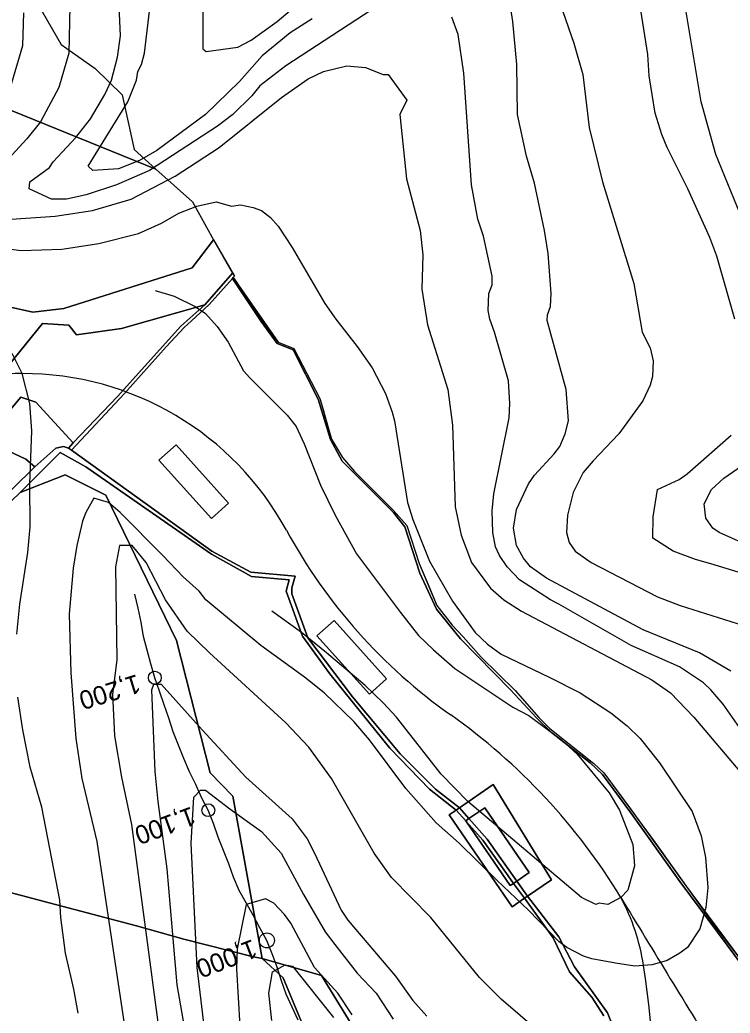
# Model space of a CAD drawing. Extents: x -510989 to -501240, y -1184665 to -1176089.
# Drawn here: x -504366 to -503869, y -1179772 to -1179078 of the extents above; entities that cross this region are included whole.
import ezdxf

# ---------------------------------------------------------------- set-up
doc = ezdxf.new("R2010")
doc.units = 0
for name, color, linetype in [('lesni_pozemek', 7, 'Continuous'), ('NAVRH_rozvodnice', 7, 'Continuous'), ('ostatni_plocha_x_ostatni_komunikace', 7, 'Continuous'), ('ostatni_plocha_x_sportoviste_a_rekr_plocha', 7, 'Continuous'), ('popis', 7, 'Continuous'), ('STAV_povodi', 7, 'Continuous'), ('trasovani_toku', 7, 'Continuous'), ('vrstevnice_01', 7, 'Continuous'), ('vrstevnice_02', 7, 'Continuous'), ('vrstevnice_03', 7, 'Continuous'), ('zastavena_plocha_a_nadvori', 7, 'Continuous')]:
    doc.layers.add(name, color=color, linetype=linetype)

msp = doc.modelspace()

# ---------------------------------------------------------------- linework, layer by layer
at = {"layer": 'lesni_pozemek'}
for points in [[(-504439.12, -1178934.21), (-504434.12, -1178939.08), (-504421.85, -1178944.45), (-504403.18, -1178964.76), (-504384.42, -1178968.41), (-504368.17, -1178997.32), (-504363.76, -1179048.06), (-504336.67, -1179095.02), (-504313, -1179111.77), (-504294.07, -1179130.31), (-504285.83, -1179168.48), (-504270.62, -1179182.1), (-504409.76, -1179125.75), (-504407.77, -1179114.72), (-504409.36, -1179098.39), (-504413.61, -1179076.89), (-504413.41, -1179048.55), (-504430.1, -1178983.95)], [(-504331.32, -1179291.16), (-504326.01, -1179297.93), (-504294.56, -1179293.42), (-504236.33, -1179276.97), (-504253.19, -1179291.84), (-504297.3, -1179340.9), (-504328.38, -1179373.29), (-504354.37, -1179345), (-504364.86, -1179341.41), (-504385.56, -1179365.71), (-504400.69, -1179352.3), (-504349.77, -1179290.1)], [(-504461.78, -1179354.04), (-504447.71, -1179359.61), (-504421.65, -1179381.24), (-504412.32, -1179383.22), (-504397.58, -1179379.77), (-504390.88, -1179374.26), (-504373.79, -1179378.9), (-504361.52, -1179384.67), (-504355.21, -1179390.12), (-504370.42, -1179405.22), (-504394.49, -1179428.56), (-504480.54, -1179488.29), (-504480.74, -1179423.88), (-504493.8, -1179415.06), (-504551.24, -1179416.42), (-504549.91, -1179403.46), (-504534.4, -1179400.08), (-504535.53, -1179394.38), (-504528.89, -1179392.85), (-504527.37, -1179398.28), (-504497.86, -1179390.93), (-504501.77, -1179370.9), (-504476.76, -1179353.04)], [(-504268.39, -1179385.54), (-504231.76, -1179426.32), (-504219.83, -1179415.58), (-504256.46, -1179374.8)], [(-504334.07, -1179395.83), (-504305.43, -1179410.01), (-504256.16, -1179511.51), (-504232.56, -1179603.94), (-504216.84, -1179620.32), (-504196.17, -1179733.7), (-504202.43, -1179732.5), (-504251.04, -1179720.12), (-504284.06, -1179710.94), (-504345.14, -1179694.82), (-504407.8, -1179678.17), (-504473.33, -1179661.12), (-504497.07, -1179654.88), (-504499.77, -1179633.05), (-504505.35, -1179576.18), (-504505.09, -1179568.85), (-504503.44, -1179559.51), (-504485.83, -1179557.06), (-504480.32, -1179531.86), (-504480.44, -1179498), (-504389.45, -1179430.95), (-504365.5, -1179408.04)], [(-504157.99, -1179508.14), (-504121.29, -1179548.98), (-504109.27, -1179538.26), (-504145.96, -1179497.43)], [(-504058.42, -1179628.4), (-504034.83, -1179612.14), (-503993.94, -1179678.64), (-504010.76, -1179690.2), (-504018.27, -1179679.59), (-504009.58, -1179673.58), (-504040.7, -1179628.32), (-504051.73, -1179635.94)], [(-504065.67, -1179633.4), (-504060.78, -1179630.03), (-504053.99, -1179637.5), (-504053.54, -1179638.16), (-504022.87, -1179682.77), (-504020.59, -1179681.2), (-504012.86, -1179691.64), (-504021.57, -1179697.62)], [(-504154.73, -1179745.63), (-504118.96, -1179804.04), (-504118.65, -1179839.97), (-504101.04, -1179937.1), (-504088.29, -1180010.41), (-504095.94, -1180058.02), (-504105.37, -1180116.26), (-504106.29, -1180055.88), (-504109.89, -1180052.01), (-504109.35, -1180024.81), (-504114.82, -1180020.28), (-504136.75, -1179936.43), (-504145.54, -1179834.08), (-504181.5, -1179747.24), (-504196.17, -1179733.7)]]:
    msp.add_lwpolyline(points, close=True, dxfattribs=at)
for points in [[(-504380.71, -1179276.77), (-504356.61, -1179282.06), (-504334.88, -1179279.55), (-504245.3, -1179251.04), (-504230.32, -1179231.56), (-504216.93, -1179254.81), (-504236.33, -1179276.97), (-504294.56, -1179293.42), (-504326.01, -1179297.93), (-504331.32, -1179291.16), (-504349.77, -1179290.1), (-504400.69, -1179352.3)], [(-503943.06, -1179800.94), (-503954.9, -1179771.55), (-503978.07, -1179739.57), (-503989, -1179718.5), (-504010.76, -1179690.2), (-503993.94, -1179678.64), (-504034.83, -1179612.14), (-504058.42, -1179628.4), (-504075.13, -1179615.29), (-504099.8, -1179590.68), (-504133.15, -1179550.96), (-504164.37, -1179509.66), (-504175.51, -1179478.97), (-504175.58, -1179474.8), (-504173.18, -1179466.64), (-504204.09, -1179463.65), (-504231.48, -1179448.99), (-504253.15, -1179433.42), (-504302.95, -1179397.6), (-504329.55, -1179378.49), (-504292.39, -1179338.89), (-504263.32, -1179306.31), (-504250.81, -1179292.8), (-504245.58, -1179288.04), (-504233.25, -1179276.7), (-504217.08, -1179258.62), (-504196.94, -1179288.57), (-504185.85, -1179303.89), (-504174.66, -1179308.44), (-504157.03, -1179342.97), (-504148.4, -1179370.97), (-504140.26, -1179386.12), (-504104.59, -1179421.97), (-504096.45, -1179432.03), (-504086.02, -1179464.36), (-504074.5, -1179489.67), (-504067.37, -1179498.22), (-504057.6, -1179510.39), (-504022.7, -1179546), (-504004.53, -1179565.53), (-503994.12, -1179575.78), (-503967.13, -1179596.95), (-503958.4, -1179605.01), (-503938.53, -1179631.94), (-503904.37, -1179679.88), (-503871.33, -1179724.43), (-503837.92, -1179769.26)], [(-504385.56, -1179365.71), (-504364.86, -1179341.41), (-504354.37, -1179345), (-504328.38, -1179373.29), (-504331.6, -1179377.02), (-504335.19, -1179376.02), (-504340.43, -1179377.02), (-504355.21, -1179390.12), (-504361.52, -1179384.67), (-504373.79, -1179378.9)], [(-504118.96, -1179804.04), (-504154.73, -1179745.63), (-504196.17, -1179733.7), (-504216.84, -1179620.32), (-504232.56, -1179603.94), (-504256.16, -1179511.51), (-504305.43, -1179410.01), (-504334.07, -1179395.83), (-504365.5, -1179408.04), (-504337.38, -1179380.24), (-504319.49, -1179390.1), (-504231.72, -1179451.26), (-504203.68, -1179466.78), (-504177.31, -1179469.1), (-504179.58, -1179476.97), (-504168.11, -1179508.43), (-504149.09, -1179534.89), (-504106.99, -1179586.73), (-504079.26, -1179615.26), (-504060.78, -1179630.03), (-504065.67, -1179633.4), (-504021.57, -1179697.62), (-504012.86, -1179691.64), (-503992.9, -1179719.25), (-503981.42, -1179743.07), (-503965.9, -1179760.78), (-503957.58, -1179773.78)], [(-504469.29, -1179800.39), (-504472.49, -1179764.78), (-504475.93, -1179737.27), (-504480.33, -1179719.67), (-504494.04, -1179679.32), (-504497.07, -1179654.88), (-504473.33, -1179661.12), (-504407.8, -1179678.17), (-504345.14, -1179694.82), (-504284.06, -1179710.94), (-504251.04, -1179720.12), (-504202.43, -1179732.5), (-504196.17, -1179733.7), (-504181.5, -1179747.24), (-504145.54, -1179834.08)]]:
    msp.add_lwpolyline(points, dxfattribs=at)
at = {"layer": 'NAVRH_rozvodnice'}
for centre, radius, start, end in [((-504359.06, -1181005.87), 1680.88, 90.17133, 92.80054), ((-504363.46, -1179534.63), 209.63, 28.56311, 90.17133), ((-503844.3, -1179252.01), 381.47, 208.56311, 234.74526), ((-504311.76, -1179913.33), 428.39, 31.26527, 54.74526), ((-480684.96, -1165567.62), 27212.63, 211.265265, 211.545256), ((-504078.31, -1179761.81), 150.43, 8.91317, 28.07972), ((-504500.2, -1179827.97), 577.47, 354.3824, 8.91317)]:
    msp.add_arc(centre, radius, start, end, dxfattribs=at)
at = {"layer": 'ostatni_plocha_x_ostatni_komunikace'}
for points in [[(-504215.72, -1179256.91), (-504216.45, -1179257.92), (-504217.08, -1179258.62), (-504233.25, -1179276.7), (-504245.58, -1179288.04), (-504250.81, -1179292.8), (-504263.32, -1179306.31), (-504292.39, -1179338.89), (-504329.55, -1179378.49), (-504331.6, -1179377.02), (-504328.38, -1179373.29), (-504297.3, -1179340.9), (-504253.19, -1179291.84), (-504236.33, -1179276.97), (-504216.93, -1179254.81)], [(-504060.78, -1179630.03), (-504058.42, -1179628.4), (-504051.73, -1179635.94), (-504053.99, -1179637.5)], [(-504018.27, -1179679.59), (-504010.76, -1179690.2), (-504012.86, -1179691.64), (-504020.59, -1179681.2)]]:
    msp.add_lwpolyline(points, close=True, dxfattribs=at)
for points in [[(-503837.92, -1179769.26), (-503871.33, -1179724.43), (-503904.37, -1179679.88), (-503938.53, -1179631.94), (-503958.4, -1179605.01), (-503967.13, -1179596.95), (-503994.12, -1179575.78), (-504004.53, -1179565.53), (-504022.7, -1179546), (-504057.6, -1179510.39), (-504067.37, -1179498.22), (-504074.5, -1179489.67), (-504086.02, -1179464.36), (-504096.45, -1179432.03), (-504104.59, -1179421.97), (-504140.26, -1179386.12), (-504148.4, -1179370.97), (-504157.03, -1179342.97), (-504174.66, -1179308.44), (-504185.85, -1179303.89), (-504196.94, -1179288.57), (-504217.08, -1179258.62), (-504216.45, -1179257.92), (-504214.2, -1179261.1), (-504204.64, -1179275.57), (-504193.5, -1179292.03), (-504185.19, -1179303.08), (-504174.04, -1179307.46), (-504155.87, -1179342.37), (-504153.74, -1179350.07), (-504150.34, -1179362.14), (-504147.75, -1179370.76), (-504140.19, -1179383.51), (-504131.72, -1179393.49), (-504104.39, -1179420.63), (-504095.26, -1179431.03), (-504086.58, -1179457.65), (-504074.11, -1179487.04), (-504063.5, -1179500.71), (-504055.82, -1179509.04), (-504043.15, -1179523.11), (-504019.54, -1179546.32), (-504002.87, -1179565.2), (-503995.32, -1179572.94), (-503964.42, -1179597.45), (-503957.41, -1179604.07), (-503921.77, -1179652.4), (-503880.79, -1179709.98), (-503842.85, -1179759.35)], [(-504370.42, -1179405.22), (-504355.21, -1179390.12), (-504340.43, -1179377.02), (-504335.19, -1179376.02), (-504331.6, -1179377.02), (-504329.55, -1179378.49), (-504302.95, -1179397.6), (-504253.15, -1179433.42), (-504231.48, -1179448.99), (-504204.09, -1179463.65), (-504173.18, -1179466.64), (-504175.58, -1179474.8), (-504175.51, -1179478.97), (-504164.37, -1179509.66), (-504133.15, -1179550.96), (-504099.8, -1179590.68), (-504075.13, -1179615.29), (-504058.42, -1179628.4), (-504060.78, -1179630.03), (-504079.26, -1179615.26), (-504106.99, -1179586.73), (-504149.09, -1179534.89), (-504168.11, -1179508.43), (-504179.58, -1179476.97), (-504177.31, -1179469.1), (-504203.68, -1179466.78), (-504231.72, -1179451.26), (-504319.49, -1179390.1), (-504337.38, -1179380.24), (-504365.5, -1179408.04), (-504389.45, -1179430.95)], [(-503957.58, -1179773.78), (-503965.9, -1179760.78), (-503981.42, -1179743.07), (-503992.9, -1179719.25), (-504012.86, -1179691.64), (-504010.76, -1179690.2), (-503989, -1179718.5), (-503978.07, -1179739.57), (-503954.9, -1179771.55), (-503943.06, -1179800.94)]]:
    msp.add_lwpolyline(points, dxfattribs=at)
at = {"layer": 'ostatni_plocha_x_sportoviste_a_rekr_plocha'}
msp.add_lwpolyline([(-504409.76, -1179125.75), (-504270.62, -1179182.1), (-504245.04, -1179205.01), (-504230.32, -1179231.56), (-504245.3, -1179251.04), (-504334.88, -1179279.55), (-504356.61, -1179282.06), (-504380.71, -1179276.77), (-504397.43, -1179271.46), (-504420.74, -1179262.62), (-504436.96, -1179245.85), (-504446.47, -1179229.12), (-504457.15, -1179220.22), (-504465.3, -1179201.84)], close=True, dxfattribs=at)
at = {"layer": 'popis'}
msp.add_lwpolyline([(-504363.76, -1179048.06), (-504336.67, -1179095.02), (-504313, -1179111.77), (-504294.07, -1179130.31), (-504285.83, -1179168.48), (-504270.62, -1179182.1), (-504245.04, -1179205.01), (-504230.32, -1179231.56), (-504215.72, -1179256.91), (-504216.45, -1179257.92), (-504185.19, -1179303.08), (-504174.04, -1179307.46), (-504155.87, -1179342.37), (-504147.75, -1179370.76), (-504140.19, -1179383.51), (-504131.72, -1179393.49), (-504104.39, -1179420.63), (-504095.26, -1179431.03), (-504086.58, -1179457.65), (-504080.35, -1179472.34), (-504074.11, -1179487.04), (-504063.5, -1179500.71), (-504055.82, -1179509.04), (-504043.15, -1179523.11), (-504019.54, -1179546.32), (-504002.87, -1179565.2), (-503995.32, -1179572.94), (-503964.42, -1179597.45), (-503957.41, -1179604.07), (-503939.59, -1179628.24), (-503901.28, -1179681.19), (-503861.82, -1179734.67)], dxfattribs=at)
at = {"layer": 'STAV_povodi'}
for centre, radius, start, end in [((-504359.06, -1181005.87), 1680.88, 90.17133, 92.80054), ((-504363.46, -1179534.63), 209.63, 28.56311, 90.17133), ((-503844.3, -1179252.01), 381.47, 208.56311, 234.74526), ((-504311.76, -1179913.33), 428.39, 31.26527, 54.74526), ((-480684.96, -1165567.62), 27212.63, 211.265265, 211.545256)]:
    msp.add_arc(centre, radius, start, end, dxfattribs=at)
at = {"layer": 'trasovani_toku'}
for p, q in [((-504283.03, -1179488.94), (-504285.21, -1179479.18)), ((-504280.94, -1179498.72), (-504283.03, -1179488.94)), ((-504279.26, -1179508.58), (-504280.94, -1179498.72)), ((-504276.66, -1179518.23), (-504279.26, -1179508.58)), ((-504273.99, -1179527.87), (-504276.66, -1179518.23)), ((-504271.32, -1179537.51), (-504273.99, -1179527.87)), ((-504267.97, -1179546.93), (-504271.32, -1179537.51)), ((-504264.69, -1179556.38), (-504267.97, -1179546.93)), ((-504261.49, -1179565.85), (-504264.69, -1179556.38)), ((-504258.53, -1179575.4), (-504261.49, -1179565.85)), ((-504254.79, -1179584.67), (-504258.53, -1179575.4)), ((-504250.99, -1179593.92), (-504254.79, -1179584.67)), ((-504247.16, -1179603.16), (-504250.99, -1179593.92)), ((-504242.64, -1179612.08), (-504247.16, -1179603.16)), ((-504238.56, -1179621.21), (-504242.64, -1179612.08)), ((-504233.93, -1179630.08), (-504238.56, -1179621.21)), ((-504230.29, -1179639.39), (-504233.93, -1179630.08)), ((-504226.91, -1179648.8), (-504230.29, -1179639.39)), ((-504223.28, -1179658.12), (-504226.91, -1179648.8)), ((-504219.63, -1179667.43), (-504223.28, -1179658.12)), ((-504216.19, -1179676.82), (-504219.63, -1179667.43)), ((-504212.44, -1179686.09), (-504216.19, -1179676.82)), ((-504207.49, -1179694.78), (-504212.44, -1179686.09)), ((-504202.62, -1179703.51), (-504207.49, -1179694.78)), ((-504197.84, -1179712.3), (-504202.62, -1179703.51)), ((-504192.99, -1179721.04), (-504197.84, -1179712.3)), ((-504189.34, -1179730.35), (-504192.99, -1179721.04)), ((-504185.89, -1179739.74), (-504189.34, -1179730.35)), ((-504182.67, -1179749.21), (-504185.89, -1179739.74)), ((-504179.42, -1179758.66), (-504182.67, -1179749.21)), ((-504175.33, -1179767.79), (-504179.42, -1179758.66)), ((-504171.12, -1179776.86), (-504175.33, -1179767.79))]:
    msp.add_line(p, q, dxfattribs=at)
for centre, radius in [((-504271.32, -1179537.51), 4.5), ((-504233.93, -1179630.08), 4.5), ((-504192.99, -1179721.04), 5.25)]:
    msp.add_circle(centre, radius, dxfattribs=at)
at = {"layer": 'vrstevnice_01'}
for points in [[(-503868.69, -1179533), (-503890.59, -1179520), (-503930.09, -1179504), (-503997.59, -1179468), (-504008.69, -1179460), (-504013.69, -1179454), (-504018.41, -1179445), (-504020.69, -1179433), (-504018.59, -1179420), (-504010.09, -1179402), (-504006, -1179396), (-503992.09, -1179381), (-503988.31, -1179376), (-503984.59, -1179367), (-503982.19, -1179358), (-503983.69, -1179336), (-503997.19, -1179288), (-503996.81, -1179284), (-503994.69, -1179278), (-503994.31, -1179269), (-503996.41, -1179241), (-503998.91, -1179225), (-504006, -1179192), (-504011.59, -1179173), (-504017.91, -1179144), (-504018.19, -1179109), (-504021.09, -1179079), (-504023.59, -1179062)], [(-504330.69, -1179068), (-504331.41, -1179101), (-504338.5, -1179125), (-504351.09, -1179149), (-504360.81, -1179161), (-504389.5, -1179192)], [(-504161.41, -1179077), (-504176.59, -1179087), (-504196.19, -1179103), (-504212, -1179121), (-504235.81, -1179144), (-504270, -1179169), (-504282, -1179176), (-504296.59, -1179182), (-504314.59, -1179183), (-504317.81, -1179180), (-504290.19, -1179135), (-504284.19, -1179120), (-504283.09, -1179114), (-504280.5, -1179109), (-504278.5, -1179101), (-504274.69, -1179070)], [(-503865.91, -1179287), (-503878.41, -1179243), (-503883.31, -1179230), (-503898.69, -1179196), (-503913.09, -1179167), (-503916.91, -1179158), (-503921.59, -1179143), (-503925.69, -1179117), (-503926.69, -1179102), (-503931.59, -1179071)], [(-504371.81, -1179217), (-504340.91, -1179215), (-504314.81, -1179211), (-504287.91, -1179203), (-504257.09, -1179187), (-504226.31, -1179167), (-504182.69, -1179132), (-504164.19, -1179119), (-504153.41, -1179114), (-504137, -1179110), (-504124, -1179111), (-504111.69, -1179116), (-504108.19, -1179116), (-504095.19, -1179134), (-504100.09, -1179144), (-504095.31, -1179189), (-504085.81, -1179225), (-504084.09, -1179242), (-504084.69, -1179266), (-504080.69, -1179291), (-504066.5, -1179336), (-504063.31, -1179361), (-504061.41, -1179418), (-504057.09, -1179438), (-504050, -1179457), (-504036.59, -1179475), (-504027.41, -1179483), (-504015, -1179491), (-503924, -1179539), (-503910.91, -1179548), (-503894.59, -1179565), (-503859.91, -1179606)], [(-504367.81, -1179507), (-504365.59, -1179486), (-504360.09, -1179450), (-504358.31, -1179432), (-504358.59, -1179402), (-504357.31, -1179365), (-504358.59, -1179346), (-504364.09, -1179325), (-504371.09, -1179311)], [(-503852.91, -1179467), (-503882.69, -1179458), (-503893.31, -1179455), (-503909.09, -1179449), (-503923.31, -1179440), (-503923, -1179425), (-503920, -1179406), (-503904.91, -1179399), (-503899.19, -1179395), (-503868.59, -1179368)], [(-504002.59, -1179785), (-504029.31, -1179762), (-504044.31, -1179747), (-504078.41, -1179705), (-504105.81, -1179677), (-504117.91, -1179660), (-504147.91, -1179608), (-504163.69, -1179586), (-504179.69, -1179569), (-504233.09, -1179520), (-504248.59, -1179505), (-504263.81, -1179483), (-504277.41, -1179457), (-504287.09, -1179445), (-504296, -1179445), (-504298.69, -1179460), (-504297.91, -1179525), (-504300.91, -1179549), (-504299.41, -1179578), (-504294.69, -1179607), (-504287.59, -1179640), (-504268.58, -1179783.6)], [(-504324.91, -1179772), (-504327.91, -1179755), (-504333.69, -1179730), (-504337.09, -1179705), (-504337.69, -1179693), (-504350.31, -1179628), (-504358.31, -1179600), (-504363.59, -1179574), (-504367, -1179551)], [(-504229.5, -1179841), (-504241.81, -1179740), (-504246, -1179653), (-504244, -1179621), (-504239.31, -1179616), (-504235.91, -1179616), (-504218.81, -1179629), (-504196.81, -1179645), (-504183.09, -1179660), (-504167.41, -1179689), (-504152.31, -1179715), (-504145.41, -1179724), (-504129.81, -1179744), (-504116.69, -1179758), (-504104.81, -1179776)], [(-504189.41, -1179777), (-504191.59, -1179758), (-504189.09, -1179743), (-504180.09, -1179738), (-504175, -1179739), (-504146.31, -1179775)]]:
    msp.add_lwpolyline(points, dxfattribs=at)
at = {"layer": 'vrstevnice_02'}
for points in [[(-504237.41, -1179039), (-504237.69, -1179098), (-504235.41, -1179100), (-504213.31, -1179097), (-504204, -1179092), (-504185.81, -1179079), (-504166, -1179062)], [(-504109.31, -1179064), (-504179.81, -1179110), (-504197.81, -1179124), (-504203.59, -1179131), (-504216.69, -1179144), (-504227.41, -1179152), (-504275, -1179183), (-504298.19, -1179193), (-504319.31, -1179200), (-504333, -1179203), (-504343.5, -1179203), (-504359.19, -1179196), (-504358.69, -1179191), (-504345, -1179181), (-504342.31, -1179177), (-504326.5, -1179160), (-504316.19, -1179147), (-504306.19, -1179130), (-504301.59, -1179120), (-504297.31, -1179104), (-504295.31, -1179089), (-504296.5, -1179063)], [(-503862.31, -1179213), (-503879.19, -1179172), (-503889.41, -1179135), (-503902.31, -1179058)], [(-504363, -1179073), (-504363.81, -1179096), (-504372.69, -1179126)], [(-504024.19, -1179330), (-504033.81, -1179296), (-504037.19, -1179287), (-504038.31, -1179281), (-504037.91, -1179269), (-504035.5, -1179263), (-504035.5, -1179257), (-504041.59, -1179229), (-504045.5, -1179217), (-504050, -1179193), (-504055.31, -1179115), (-504059.31, -1179088), (-504063.69, -1179076)], [(-503986.19, -1179072), (-503978.41, -1179094), (-503972.09, -1179116), (-503967.69, -1179153), (-503958.5, -1179191), (-503936.59, -1179262), (-503930.59, -1179296), (-503925, -1179307), (-503923, -1179316), (-503923.41, -1179327), (-503925.19, -1179333), (-503930.31, -1179344), (-503947.09, -1179367), (-503964.91, -1179386), (-503972, -1179394), (-503979, -1179408), (-503982.81, -1179424), (-503983.5, -1179436), (-503981.69, -1179443), (-503977.41, -1179449), (-503966.31, -1179457), (-503919.91, -1179481), (-503904.09, -1179487), (-503859.81, -1179501)], [(-504388.31, -1179236), (-504364.69, -1179239), (-504336.31, -1179238), (-504310.5, -1179234), (-504282.81, -1179227), (-504266.69, -1179220), (-504254.59, -1179213), (-504242, -1179208), (-504228.5, -1179205), (-504217.59, -1179208), (-504211.5, -1179207), (-504202.5, -1179209), (-504196.69, -1179211), (-504190.5, -1179216), (-504185.09, -1179222), (-504175.41, -1179237), (-504152.5, -1179276), (-504144.81, -1179287), (-504129.81, -1179306), (-504119.31, -1179321), (-504110.09, -1179339), (-504105.41, -1179352)], [(-503854.41, -1179584), (-503874.09, -1179556), (-503882.69, -1179546), (-503887.81, -1179541), (-503904.59, -1179530), (-503938.31, -1179515), (-503988.91, -1179486), (-503994.81, -1179483), (-504016.41, -1179469), (-504025, -1179460), (-504030.5, -1179452), (-504033.19, -1179446), (-504035, -1179436), (-504035.5, -1179421), (-504034.41, -1179409), (-504023.59, -1179356), (-504023.09, -1179346), (-504024.19, -1179330)], [(-504105.41, -1179352), (-504103.81, -1179358), (-504094.59, -1179415), (-504090.91, -1179427), (-504079.41, -1179456), (-504063.31, -1179484), (-504047.41, -1179506), (-504038.81, -1179514), (-504029.19, -1179521), (-503995.69, -1179537), (-503974, -1179548), (-503952.5, -1179562), (-503941.19, -1179571), (-503932, -1179580), (-503918.59, -1179597), (-503895.81, -1179631), (-503889.5, -1179648), (-503886.31, -1179663), (-503884.81, -1179684), (-503886.19, -1179698), (-503890.31, -1179713), (-503899.09, -1179726), (-503904.31, -1179730), (-503913.19, -1179735), (-503923.59, -1179738), (-503935.81, -1179739), (-503949.41, -1179737), (-503965.81, -1179734), (-503971.69, -1179732), (-503983.31, -1179726), (-503988.69, -1179722), (-504010.09, -1179700), (-504032.19, -1179679), (-504058.69, -1179653), (-504074.59, -1179639), (-504095.91, -1179615), (-504121.19, -1179581), (-504132.09, -1179568), (-504153, -1179548), (-504166.59, -1179537), (-504197.31, -1179515), (-504235.69, -1179483), (-504240.19, -1179477), (-504251.41, -1179467), (-504265.59, -1179452), (-504295.41, -1179422), (-504303.59, -1179415), (-504313.91, -1179412), (-504319.59, -1179422), (-504321.91, -1179428), (-504325.91, -1179445), (-504328.41, -1179461), (-504331.19, -1179493), (-504330, -1179534), (-504326.41, -1179580), (-504322.31, -1179608), (-504311.81, -1179652), (-504287.91, -1179812)], [(-503852.41, -1179447), (-503876.81, -1179436), (-503881.31, -1179433), (-503886.19, -1179426), (-503887.31, -1179416), (-503882.19, -1179406), (-503873.5, -1179398), (-503854.81, -1179385)], [(-504247.19, -1179800), (-504255.59, -1179752), (-504262.69, -1179671), (-504269, -1179624), (-504271, -1179603), (-504273.31, -1179546), (-504272, -1179542), (-504266.91, -1179542), (-504238.31, -1179574), (-504207.69, -1179607), (-504175.31, -1179636), (-504164.81, -1179650), (-504159.59, -1179660), (-504141.09, -1179700), (-504136.41, -1179707), (-504103.09, -1179746), (-504090.91, -1179763), (-504081.09, -1179774)], [(-504133.41, -1179773), (-504143.41, -1179758), (-504159.69, -1179740), (-504176.19, -1179709), (-504180.59, -1179703), (-504188.19, -1179695), (-504194, -1179692), (-504207.41, -1179696), (-504213.69, -1179727), (-504214.19, -1179741), (-504210.69, -1179801)]]:
    msp.add_lwpolyline(points, dxfattribs=at)
at = {"layer": 'vrstevnice_03'}
msp.add_lwpolyline([(-504271.09, -1179267), (-504257.81, -1179271), (-504243.09, -1179278), (-504235.91, -1179283), (-504227.81, -1179292), (-504220.09, -1179303), (-504209.31, -1179323), (-504205, -1179328), (-504178.91, -1179354), (-504172.5, -1179362), (-504167, -1179374), (-504155.59, -1179403), (-504145.19, -1179424), (-504130.31, -1179451), (-504099.69, -1179492), (-504087, -1179508), (-504076.59, -1179518), (-504061.59, -1179531), (-504021.09, -1179558), (-504010, -1179564), (-503987.09, -1179581), (-503976.19, -1179591), (-503953.69, -1179618), (-503946.5, -1179630), (-503937.19, -1179654), (-503936.09, -1179669), (-503940.81, -1179686), (-503945.59, -1179691), (-503954.69, -1179696), (-503960.81, -1179695), (-503963.09, -1179696), (-503973.19, -1179691), (-504052.41, -1179624), (-504071.09, -1179605), (-504102.41, -1179565), (-504111.59, -1179555), (-504124.31, -1179543), (-504151.31, -1179520), (-504168.69, -1179506), (-504189.59, -1179491)], dxfattribs=at)
at = {"layer": 'zastavena_plocha_a_nadvori'}
for points in [[(-504268.39, -1179385.54), (-504256.46, -1179374.8), (-504219.83, -1179415.58), (-504231.76, -1179426.32)], [(-504157.99, -1179508.14), (-504145.96, -1179497.43), (-504109.27, -1179538.26), (-504121.29, -1179548.98)], [(-504051.73, -1179635.94), (-504040.7, -1179628.32), (-504009.58, -1179673.58), (-504018.27, -1179679.59), (-504038.98, -1179650.3)], [(-504053.99, -1179637.5), (-504051.73, -1179635.94), (-504038.98, -1179650.3), (-504018.27, -1179679.59), (-504020.59, -1179681.2), (-504024.43, -1179676.01), (-504042.06, -1179651.04), (-504053.54, -1179638.16)], [(-504053.54, -1179638.16), (-504042.06, -1179651.04), (-504024.43, -1179676.01), (-504020.59, -1179681.2), (-504022.87, -1179682.77)]]:
    msp.add_lwpolyline(points, close=True, dxfattribs=at)

# ---------------------------------------------------------------- texts
at = {"layer": 'trasovani_toku'}
for s, rotation, p in [('1,200', 197.22288, (-504283.84, -1179534.94)), ('1,100', 200.23694, (-504245.81, -1179627.32)), ('1,000', 201.09492, (-504203.04, -1179719.99))]:
    msp.add_text(s, height=13, rotation=rotation, dxfattribs=at).set_placement(p)

doc.saveas('drawing.dxf')
